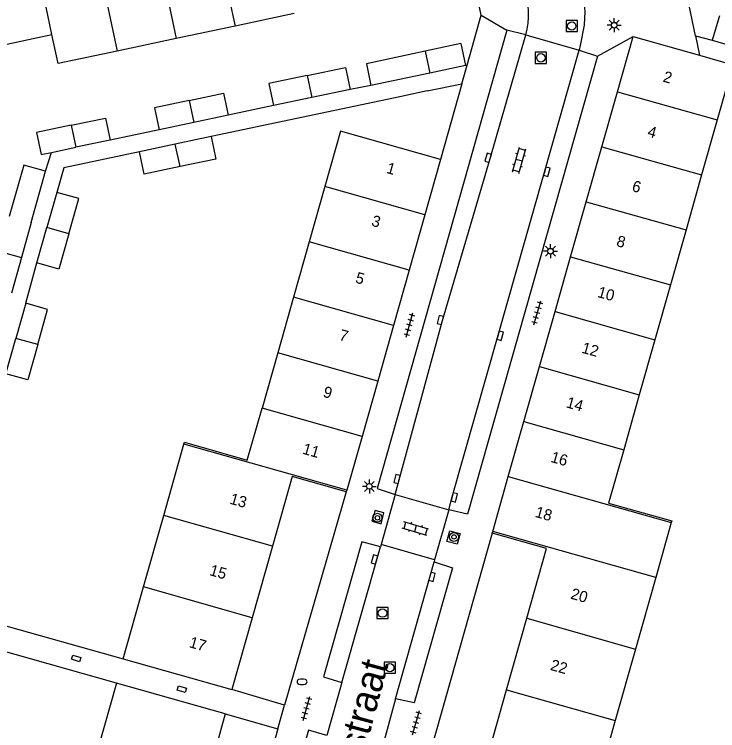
# Model space of a CAD drawing. Extents: x 132994 to 136000, y 393499 to 395512.
# Drawn here: x 134279.1 to 134342.1, y 394685 to 394749.1 of the extents above; entities that cross this region are included whole.
import ezdxf

# ---------------------------------------------------------------- set-up
doc = ezdxf.new("R2010")
doc.units = 0
for name, color, linetype in [('gg-afsc-erfafscheiding', 7, 'Continuous'), ('gg-afsc-muur', 7, 'Continuous'), ('gg-anno-huisnummerreeks BGT', 7, 'Continuous'), ('gg-anno-openbare ruimte label', 7, 'Continuous'), ('gg-bbg-bijgebouw', 7, 'Continuous'), ('gg-bbg-gedigitaliseerde bebouwing', 7, 'Continuous'), ('gg-bbg-gedigitaliseerde bijgebouw', 7, 'Continuous'), ('gg-bbg-hoofdgebouw', 7, 'Continuous'), ('gg-bbg-tussenscheiding', 7, 'Continuous'), ('gg-knt-verharding', 7, 'Continuous'), ('gg-knt-verharding nz', 7, 'Continuous'), ('gt-grn-weggrens', 7, 'Continuous'), ('gt-symb-boom', 7, 'Continuous'), ('gt-symb-brandkraan', 7, 'Continuous'), ('gt-symb-klinker verharding', 7, 'Continuous'), ('gt-symb-kolk', 7, 'Continuous'), ('gt-symb-kolk center center', 7, 'Continuous'), ('gt-symb-lichtmast', 7, 'Continuous'), ('gt-symb-rioolschacht', 7, 'Continuous'), ('gt-symb-tegel verharding', 7, 'Continuous')]:
    doc.layers.add(name, color=color, linetype=linetype)

# ---------------------------------------------------------------- blocks, each defined once
blk = doc.blocks.new('gt0-KOLK')
at = {"layer": 'gt-symb-kolk'}
blk.add_lwpolyline([(0, 0), (0.375, 0), (0.375, 0.4), (-0.375, 0.4), (-0.375, 0), (0, 0)], dxfattribs=at)
blk = doc.blocks.new('gt0-KL1')
at = {"layer": 'gt-symb-klinker verharding'}
for p, q in [((-1.15, 0.3), (1.15, 0.3)), ((-1, -0.3), (-1, 0.3)), ((-0.5, 0.3), (-0.5, 0.45)), ((0, -0.3), (0, 0.3)), ((0.5, 0.3), (0.5, 0.45)), ((1, -0.3), (1, 0.3)), ((-1.15, -0.3), (1.15, -0.3)), ((-0.5, -0.45), (-0.5, -0.3)), ((0.5, -0.45), (0.5, -0.3))]:
    blk.add_line(p, q, dxfattribs=at)
blk = doc.blocks.new('gt0-RS')
at = {"layer": 'gt-symb-rioolschacht'}
blk.add_lwpolyline([(-0.5, -0.5), (0.5, -0.5), (0.5, 0.5), (-0.5, 0.5)], close=True, dxfattribs=at)
blk.add_circle((0, 0), 0.375, dxfattribs=at)
blk = doc.blocks.new('gt0-LMAST')
at = {"layer": 'gt-symb-lichtmast'}
for p, q in [((-0.182, 0.173), (-0.447, 0.438)), ((-0.005, 0.246), (-0.005, 0.621)), ((0.172, 0.173), (0.437, 0.438)), ((-0.255, -0.004), (-0.63, -0.004)), ((-0.182, -0.181), (-0.447, -0.446)), ((-0.005, -0.254), (-0.005, -0.629)), ((0.437, -0.446), (0.172, -0.181)), ((0.245, -0.004), (0.62, -0.004))]:
    blk.add_line(p, q, dxfattribs=at)
blk.add_circle((-0.005, -0.004), 0.25, dxfattribs=at)
blk = doc.blocks.new('gt0-TEG1')
at = {"layer": 'gt-symb-tegel verharding'}
for p, q in [((-1.125, 0), (1.125, 0)), ((-0.9, -0.25), (-0.9, 0.25)), ((-0.45, -0.25), (-0.45, 0.25)), ((0, -0.25), (0, 0.25)), ((0.45, -0.25), (0.45, 0.25)), ((0.9, -0.25), (0.9, 0.25))]:
    blk.add_line(p, q, dxfattribs=at)
blk = doc.blocks.new('gt0-BOOM')
at = {"layer": 'gt-symb-boom'}
for radius in [0.4, 0.2]:
    blk.add_circle((0, 0), radius, dxfattribs=at)
blk = doc.blocks.new('gt0-BR')
at = {"layer": 'gt-symb-brandkraan'}
for centre, radius, start, end in [((-0.244, 0), 0.206, 107.56694, 252.43307), ((0.599, -2.664), 3, 106.89205, 107.56694), ((0, -0.691), 0.938, 73.10799, 106.89205), ((-0.599, -2.664), 3, 72.43309, 73.10799), ((0.244, 0), 0.206, 287.56695, 72.43309), ((0.599, 2.664), 3, 252.43307, 253.10797), ((0, 0.691), 0.938, 253.10797, 286.89206), ((-0.599, 2.664), 3, 286.89206, 287.56695)]:
    blk.add_arc(centre, radius, start, end, dxfattribs=at)
blk = doc.blocks.new('gt0-KOLKCC')
at = {"layer": 'gt-symb-kolk center center'}
blk.add_lwpolyline([(-0.375, 0.2), (0.375, 0.2), (0.375, -0.2), (-0.375, -0.2)], close=True, dxfattribs=at)

msp = doc.modelspace()

# ---------------------------------------------------------------- linework, layer by layer
at = {"layer": 'gg-afsc-erfafscheiding'}
for p, q in [((134340.096, 394747.182), (134341.571, 394746.77)), ((134311.045, 394742.715), (134309.167, 394742.378)), ((134316.08, 394742.233), (134313.617, 394741.703)), ((134313.617, 394741.703), (134296.741, 394738.145)), ((134302.317, 394740.93), (134298.266, 394740.074)), ((134292.092, 394738.767), (134287.698, 394737.84)), ((134281.924, 394735.048), (134282.449, 394736.732)), ((134280.136, 394723.232), (134281.148, 394726.844))]:
    msp.add_line(p, q, dxfattribs=at)
msp.add_lwpolyline([(134290.317, 394736.791), (134283.537, 394735.361), (134282.919, 394733.156)], dxfattribs=at)
at = {"layer": 'gg-afsc-muur'}
for p, q in [((134340.096, 394747.182), (134337.9, 394757.77)), ((134320.91, 394749.036), (134319.618, 394755.125)), ((134319.65, 394744.537), (134320.91, 394749.036)), ((134319.517, 394744.506), (134319.65, 394744.537)), ((134316.08, 394742.233), (134319.168, 394742.885)), ((134319.168, 394742.885), (134317.259, 394736.109))]:
    msp.add_line(p, q, dxfattribs=at)
at = {"layer": 'gg-bbg-bijgebouw'}
for p, q in [((134342.229, 394748.948), (134341.571, 394746.77)), ((134319.098, 394746.473), (134319.517, 394744.506)), ((134341.571, 394746.77), (134344.568, 394745.919)), ((134319.517, 394744.506), (134316.323, 394743.831)), ((134316.323, 394743.831), (134311.045, 394742.715))]:
    msp.add_line(p, q, dxfattribs=at)
at = {"layer": 'gg-bbg-gedigitaliseerde bebouwing'}
for p, q in [((134304.163, 394749.159), (134298.875, 394748.042)), ((134298.875, 394748.042), (134293.601, 394746.928)), ((134277.201, 394746.167), (134282.484, 394747.283)), ((134293.601, 394746.928), (134288.318, 394745.813)), ((134306.91, 394733.68), (134305.506, 394728.719)), ((134305.506, 394728.719), (134304.101, 394723.759)), ((134304.101, 394723.759), (134302.697, 394718.798)), ((134302.697, 394718.798), (134301.292, 394713.837)), ((134292.489, 394704.221), (134294.305, 394710.62)), ((134290.674, 394697.823), (134292.489, 394704.221)), ((134288.85, 394691.396), (134290.674, 394697.823)), ((134288.266, 394689.207), (134286.474, 394682.871))]:
    msp.add_line(p, q, dxfattribs=at)
for points in [[(134288.318, 394745.813), (134283.03, 394744.696), (134282.484, 394747.283)], [(134317.259, 394736.109), (134308.311, 394738.626), (134306.91, 394733.68)], [(134294.305, 394710.62), (134294.351, 394710.782), (134299.976, 394709.187), (134301.292, 394713.837)]]:
    msp.add_lwpolyline(points, dxfattribs=at)
at = {"layer": 'gg-bbg-gedigitaliseerde bijgebouw'}
for p, q in [((134319.098, 394746.473), (134315.908, 394745.794)), ((134309.167, 394742.378), (134305.742, 394741.654)), ((134305.742, 394741.654), (134302.317, 394740.93)), ((134298.266, 394740.074), (134295.179, 394739.422)), ((134295.179, 394739.422), (134292.092, 394738.767)), ((134296.741, 394738.145), (134293.529, 394737.468)), ((134287.698, 394737.84), (134284.612, 394737.189)), ((134282.449, 394736.732), (134284.612, 394737.189)), ((134293.529, 394737.468), (134290.317, 394736.791)), ((134280.638, 394730.463), (134281.924, 394735.048)), ((134282.919, 394733.156), (134282.033, 394730)), ((134280.638, 394730.463), (134279.76, 394727.312)), ((134281.148, 394726.844), (134282.033, 394730)), ((134279.76, 394727.312), (134278.878, 394724.144)), ((134280.136, 394723.232), (134279.251, 394720.076)), ((134278.366, 394716.92), (134279.251, 394720.076))]:
    msp.add_line(p, q, dxfattribs=at)
for points in [[(134315.908, 394745.794), (134310.629, 394744.669), (134311.045, 394742.715)], [(134305.328, 394743.621), (134308.751, 394744.344), (134309.167, 394742.378)], [(134305.328, 394743.621), (134301.905, 394742.898), (134302.317, 394740.93)], [(134294.764, 394741.39), (134297.85, 394742.042), (134298.266, 394740.074)], [(134294.764, 394741.39), (134291.678, 394740.737), (134292.092, 394738.767)], [(134284.196, 394739.159), (134287.282, 394739.81), (134287.698, 394737.84)], [(134284.196, 394739.159), (134281.11, 394738.507), (134281.526, 394736.537), (134282.449, 394736.732)], [(134296.741, 394738.145), (134297.164, 394736.14), (134293.952, 394735.463)], [(134293.952, 394735.463), (134290.74, 394734.785), (134290.317, 394736.791)], [(134281.924, 394735.048), (134279.958, 394735.595), (134278.671, 394731.001)], [(134284.001, 394729.448), (134284.886, 394732.604), (134282.919, 394733.156)], [(134284.001, 394729.448), (134283.116, 394726.292), (134281.148, 394726.844)], [(134281.218, 394719.525), (134282.103, 394722.681), (134280.136, 394723.232)], [(134281.218, 394719.525), (134280.333, 394716.368), (134278.366, 394716.92)]]:
    msp.add_lwpolyline(points, dxfattribs=at)
at = {"layer": 'gg-bbg-hoofdgebouw'}
for p, q in [((134333.102, 394742.167), (134334.504, 394747.115)), ((134334.504, 394747.115), (134340.45, 394745.432)), ((134340.45, 394745.432), (134343.43, 394744.588)), ((134343.43, 394744.588), (134342.032, 394739.649)), ((134331.707, 394737.244), (134333.102, 394742.167)), ((134342.032, 394739.649), (134340.638, 394734.724)), ((134330.312, 394732.32), (134331.707, 394737.244)), ((134317.259, 394736.109), (134315.856, 394731.148)), ((134340.638, 394734.724), (134339.244, 394729.801)), ((134328.917, 394727.397), (134330.312, 394732.32)), ((134315.856, 394731.148), (134314.452, 394726.187)), ((134339.244, 394729.801), (134337.85, 394724.878)), ((134327.522, 394722.474), (134328.917, 394727.397)), ((134314.452, 394726.187), (134313.049, 394721.226)), ((134337.85, 394724.878), (134336.456, 394719.954)), ((134326.126, 394717.55), (134327.522, 394722.474)), ((134313.049, 394721.226), (134311.645, 394716.265)), ((134336.456, 394719.954), (134335.062, 394715.031)), ((134324.732, 394712.627), (134326.126, 394717.55)), ((134311.645, 394716.265), (134310.243, 394711.304)), ((134335.062, 394715.031), (134333.668, 394710.106)), ((134323.336, 394707.703), (134324.732, 394712.627)), ((134310.243, 394711.304), (134308.881, 394706.492)), ((134321.942, 394702.783), (134323.336, 394707.703)), ((134308.881, 394706.492), (134308.837, 394706.335)), ((134337.925, 394703.589), (134336.529, 394698.67)), ((134321.899, 394702.631), (134321.942, 394702.783)), ((134302.217, 394701.467), (134300.407, 394695.068)), ((134336.529, 394698.67), (134334.71, 394692.266)), ((134300.407, 394695.068), (134298.591, 394688.649)), ((134323.179, 394688.62), (134324.992, 394695.018)), ((134334.71, 394692.266), (134332.893, 394685.869)), ((134288.85, 394691.396), (134298.591, 394688.649)), ((134298.002, 394686.455), (134288.266, 394689.207)), ((134321.362, 394682.21), (134323.179, 394688.62)), ((134298.002, 394686.455), (134296.207, 394680.116)), ((134332.893, 394685.869), (134331.07, 394679.448))]:
    msp.add_line(p, q, dxfattribs=at)
for points in [[(134333.668, 394710.106), (134332.319, 394705.34), (134337.968, 394703.739), (134337.925, 394703.589)], [(134308.837, 394706.335), (134303.982, 394707.708), (134302.217, 394701.467)], [(134324.992, 394695.018), (134326.759, 394701.254), (134321.899, 394702.631)]]:
    msp.add_lwpolyline(points, dxfattribs=at)
at = {"layer": 'gg-bbg-tussenscheiding'}
for p, q in [((134296.634, 394758.655), (134298.875, 394748.042)), ((134291.36, 394757.54), (134293.601, 394746.928)), ((134286.077, 394756.423), (134288.318, 394745.813)), ((134282.484, 394747.283), (134280.793, 394755.306)), ((134315.908, 394745.794), (134316.323, 394743.831)), ((134305.328, 394743.621), (134305.742, 394741.654)), ((134333.102, 394742.167), (134342.032, 394739.649)), ((134294.764, 394741.39), (134295.179, 394739.422)), ((134284.196, 394739.159), (134284.612, 394737.189)), ((134293.952, 394735.463), (134293.529, 394737.468)), ((134331.707, 394737.244), (134340.638, 394734.724)), ((134315.856, 394731.148), (134306.91, 394733.68)), ((134330.312, 394732.32), (134339.244, 394729.801)), ((134284.001, 394729.448), (134282.033, 394730)), ((134314.452, 394726.187), (134305.506, 394728.719)), ((134277.789, 394727.852), (134279.76, 394727.312)), ((134328.917, 394727.397), (134337.85, 394724.878)), ((134313.049, 394721.226), (134304.101, 394723.759)), ((134327.522, 394722.474), (134336.456, 394719.954)), ((134281.218, 394719.525), (134279.251, 394720.076)), ((134311.645, 394716.265), (134302.697, 394718.798)), ((134326.126, 394717.55), (134335.062, 394715.031)), ((134310.243, 394711.304), (134301.292, 394713.837)), ((134324.732, 394712.627), (134333.668, 394710.106)), ((134308.881, 394706.492), (134294.305, 394710.62)), ((134323.336, 394707.703), (134337.925, 394703.589)), ((134302.217, 394701.467), (134292.489, 394704.221)), ((134336.529, 394698.67), (134321.942, 394702.783)), ((134300.407, 394695.068), (134290.674, 394697.823)), ((134324.992, 394695.018), (134334.71, 394692.266)), ((134323.179, 394688.62), (134332.893, 394685.869))]:
    msp.add_line(p, q, dxfattribs=at)
at = {"layer": 'gg-knt-verharding'}
for p, q in [((134324.915, 394747.252), (134323.206, 394747.668)), ((134329.665, 394745.89), (134331.318, 394745.358)), ((134308.837, 394706.335), (134303.304, 394687.253)), ((134313.213, 394706.108), (134311.947, 394701.616)), ((134313.213, 394706.108), (134318.019, 394704.725)), ((134318.019, 394704.725), (134316.745, 394700.249)), ((134321.899, 394702.631), (134316.506, 394683.539)), ((134311.947, 394701.616), (134311.894, 394701.427)), ((134316.745, 394700.249), (134311.947, 394701.616)), ((134316.745, 394700.249), (134316.692, 394700.062)), ((134274.703, 394695.371), (134288.85, 394691.396)), ((134288.266, 394689.207), (134274.086, 394693.207)), ((134308.437, 394689.264), (134307.089, 394684.524)), ((134303.304, 394687.253), (134298.591, 394688.649)), ((134313.252, 394687.82), (134311.97, 394683.2)), ((134298.002, 394686.455), (134302.704, 394685.126)), ((134302.704, 394685.126), (134284.201, 394619.575))]:
    msp.add_line(p, q, dxfattribs=at)
for points in [[(134330.064, 394750.576), (134330.177, 394749.363), (134330.132, 394748.139), (134329.781, 394746.303), (134329.665, 394745.89)], [(134323.206, 394747.668), (134311.594, 394706.638), (134313.213, 394706.108)], [(134331.318, 394745.358), (134319.685, 394704.344), (134318.019, 394704.725)], [(134311.413, 394704.661), (134311.134, 394703.718), (134311.945, 394703.489), (134312.206, 394704.453), (134311.413, 394704.661)], [(134317.844, 394701.901), (134318.096, 394702.836), (134319.013, 394702.604), (134318.761, 394701.668), (134317.844, 394701.901)], [(134311.894, 394701.427), (134310.211, 394701.862), (134306.798, 394689.774), (134308.437, 394689.264)], [(134316.692, 394700.062), (134318.347, 394699.551), (134314.918, 394687.456), (134313.252, 394687.82)], [(134307.089, 394684.524), (134305.442, 394684.994), (134300.654, 394668.094), (134302.31, 394667.6)]]:
    msp.add_lwpolyline(points, dxfattribs=at)
msp.add_arc((134317.52, 394749.139), 7.632, 345.68368, 17.54417, dxfattribs=at)
at = {"layer": 'gg-knt-verharding nz'}
for p, q in [((134308.437, 394689.264), (134311.894, 394701.427)), ((134313.252, 394687.82), (134316.692, 394700.062))]:
    msp.add_line(p, q, dxfattribs=at)
for points in [[(134313.213, 394706.108), (134317.447, 394721.673), (134321.717, 394736.194), (134324.915, 394747.252)], [(134318.019, 394704.725), (134318.319, 394705.891), (134322.416, 394720.373), (134329.665, 394745.89)]]:
    msp.add_lwpolyline(points, dxfattribs=at)
at = {"layer": 'gt-grn-weggrens'}
for p, q in [((134320.91, 394749.036), (134323.206, 394747.668)), ((134324.915, 394747.252), (134329.665, 394745.89)), ((134331.318, 394745.358), (134334.504, 394747.115)), ((134340.096, 394747.182), (134340.45, 394745.432)), ((134319.168, 394742.885), (134319.65, 394744.537)), ((134302.704, 394685.126), (134303.304, 394687.253))]:
    msp.add_line(p, q, dxfattribs=at)

# ---------------------------------------------------------------- block references
at = {"layer": 'gt-symb-boom'}
for p in [(134311.621, 394704.017), (134318.471, 394702.304)]:
    msp.add_blockref('gt0-BOOM', p, dxfattribs=at)
at = {"layer": 'gt-symb-brandkraan'}
msp.add_blockref('gt0-BR', (134304.873, 394689.332), dxfattribs=at)
at = {"layer": 'gt-symb-klinker verharding'}
for p, rotation in [((134324.304, 394736.026), 74.28274755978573), ((134315.017, 394703.041), 163.73979529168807)]:
    msp.add_blockref('gt0-KL1', p, dxfattribs=dict(at, rotation=rotation))
at = {"layer": 'gt-symb-kolk'}
for p, rotation in [((134321.717, 394736.194), 73.61369433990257), ((134326.592, 394735.057), -105.8981870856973), ((134317.447, 394721.673), 74.75492966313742), ((134322.416, 394720.373), -105.78794705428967), ((134313.572, 394707.44), 74.93576605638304), ((134318.319, 394705.891), -104.42553178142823), ((134311.549, 394700.222), 74.156917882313), ((134316.312, 394698.779), -105.60693047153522)]:
    msp.add_blockref('gt0-KOLK', p, dxfattribs=dict(at, rotation=rotation))
at = {"layer": 'gt-symb-kolk center center'}
for p, rotation in [((134284.653, 394691.425), -17.35546880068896), ((134294.106, 394688.684), 163.8240432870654)]:
    msp.add_blockref('gt0-KOLKCC', p, dxfattribs=dict(at, rotation=rotation))
at = {"layer": 'gt-symb-lichtmast'}
for p in [(134332.822, 394748.126), (134327.113, 394727.891), (134310.903, 394706.832)]:
    msp.add_blockref('gt0-LMAST', p, dxfattribs=at)
at = {"layer": 'gt-symb-rioolschacht'}
for p in [(134329.017, 394748.051), (134326.255, 394745.201), (134312.076, 394695.488), (134312.73, 394690.598)]:
    msp.add_blockref('gt0-RS', p, dxfattribs=at)
at = {"layer": 'gt-symb-tegel verharding'}
for p, rotation in [((134325.933, 394722.376), 74.21205294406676), ((134314.498, 394721.272), 74.21205294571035), ((134305.271, 394686.947), 74.21205294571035), ((134315.08, 394685.67), 74.21205294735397)]:
    msp.add_blockref('gt0-TEG1', p, dxfattribs=dict(at, rotation=rotation))

# ---------------------------------------------------------------- texts
at = {"layer": 'gg-anno-huisnummerreeks BGT'}
for s, p in [('2', (134337.116, 394743.088)), ('4', (134335.726, 394738.183)), ('1', (134312.358, 394734.907)), ('6', (134334.341, 394733.295)), ('3', (134311.022, 394730.182)), ('8', (134332.946, 394728.371)), ('5', (134309.58, 394725.088)), ('10', (134331.247, 394723.803)), ('7', (134308.129, 394719.956)), ('12', (134329.833, 394718.814)), ('9', (134306.689, 394714.865)), ('14', (134328.448, 394713.922)), ('11', (134304.843, 394709.769)), ('16', (134327.062, 394709.032)), ('13', (134298.335, 394705.294)), ('18', (134325.667, 394704.111)), ('15', (134296.525, 394698.895)), ('20', (134328.844, 394696.793)), ('17', (134294.7, 394692.446)), ('22', (134327.035, 394690.41))]:
    msp.add_text(s, height=1, rotation=344.2, dxfattribs=at).set_placement(p)
at = {"layer": 'gg-anno-openbare ruimte label'}
msp.add_text('Tourmaletstraat', height=2.5, rotation=74.9, dxfattribs=at).set_placement((134306.522, 394668.313))

doc.saveas('drawing.dxf')
